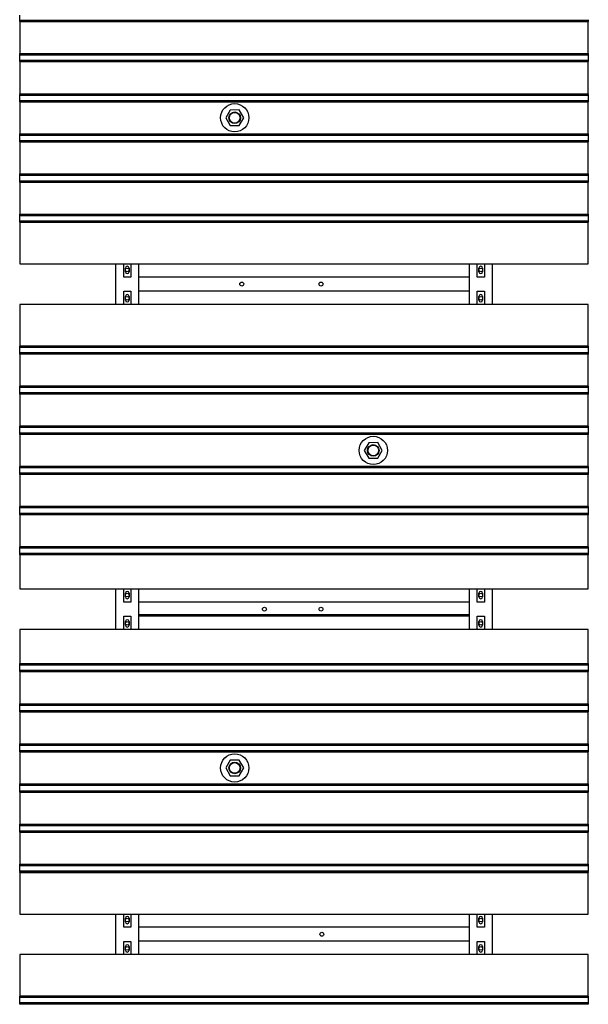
# Model space of a CAD drawing. Extents: x -89225 to 110569, y 13360 to 87647.
# Tile 360 of 478: x 44778 to 46788, y 78962 to 82445. Entities that reach past the tile are written whole.
import ezdxf

# ---------------------------------------------------------------- set-up
doc = ezdxf.new("R2010")
doc.units = 0
doc.layers.add('Iv-Lines 035', color=4, linetype='Continuous')

# ---------------------------------------------------------------- blocks, each defined once
blk = doc.blocks.new('Beluchtingselementen Bosman')
for p, q in [((1284289.4, -855617.5), (1284289.4, -855601.5)), ((1284289.4, -855619), (1284289.4, -855617.5)), ((1284289.4, -855619), (1284289.4, -855620.3)), ((1284289.4, -855619), (1286299.4, -855619)), ((1284289.4, -855623.1), (1284289.4, -855620.3)), ((1284289.4, -855623.8), (1284289.4, -855623.1)), ((1284289.4, -855623.1), (1286299.4, -855623.1)), ((1284289.4, -855623.8), (1284289.4, -855737.2)), ((1284289.4, -855623.8), (1286299.4, -855623.8)), ((1286299.4, -855617.5), (1286299.4, -855619)), ((1286299.4, -855620.3), (1286299.4, -855619)), ((1286299.4, -855620.3), (1286299.4, -855623.1)), ((1286299.4, -855623.1), (1286299.4, -855623.8)), ((1286299.4, -855737.2), (1286299.4, -855623.8)), ((1284289.4, -855737.9), (1284289.4, -855737.2)), ((1284289.4, -855737.2), (1286299.4, -855737.2)), ((1284289.4, -855740.7), (1284289.4, -855737.9)), ((1284289.4, -855737.9), (1286299.4, -855737.9)), ((1284289.4, -855740.7), (1284289.4, -855741.9)), ((1284289.4, -855743.5), (1284289.4, -855741.9)), ((1284289.4, -855741.9), (1286299.4, -855741.9)), ((1284289.4, -855759.5), (1284289.4, -855743.5)), ((1284289.4, -855761), (1284289.4, -855759.5)), ((1284289.4, -855761), (1284289.4, -855762.3)), ((1284289.4, -855761), (1286299.4, -855761)), ((1284289.4, -855765.1), (1284289.4, -855762.3)), ((1284289.4, -855765.8), (1284289.4, -855765.1)), ((1284289.4, -855765.1), (1286299.4, -855765.1)), ((1284289.4, -855765.8), (1284289.4, -855879.2)), ((1284289.4, -855765.8), (1286299.4, -855765.8)), ((1286299.4, -855737.2), (1286299.4, -855737.9)), ((1286299.4, -855737.9), (1286299.4, -855740.7)), ((1286299.4, -855741.9), (1286299.4, -855740.7)), ((1286299.4, -855741.9), (1286299.4, -855743.5)), ((1286299.4, -855743.5), (1286299.4, -855759.5)), ((1286299.4, -855759.5), (1286299.4, -855761)), ((1286299.4, -855762.3), (1286299.4, -855761)), ((1286299.4, -855762.3), (1286299.4, -855765.1)), ((1286299.4, -855765.1), (1286299.4, -855765.8)), ((1286299.4, -855879.2), (1286299.4, -855765.8)), ((1284289.4, -855879.9), (1284289.4, -855879.2)), ((1284289.4, -855879.2), (1286299.4, -855879.2)), ((1284289.4, -855882.7), (1284289.4, -855879.9)), ((1284289.4, -855879.9), (1286299.4, -855879.9)), ((1284289.4, -855882.7), (1284289.4, -855883.9)), ((1284289.4, -855885.5), (1284289.4, -855883.9)), ((1284289.4, -855883.9), (1286299.4, -855883.9)), ((1284289.4, -855901.5), (1284289.4, -855885.5)), ((1284289.4, -855903), (1284289.4, -855901.5)), ((1284289.4, -855903), (1284289.4, -855904.3)), ((1284289.4, -855903), (1286299.4, -855903)), ((1284289.4, -855907.1), (1284289.4, -855904.3)), ((1284289.4, -855907.8), (1284289.4, -855907.1)), ((1284289.4, -855907.1), (1286299.4, -855907.1)), ((1284289.4, -855907.8), (1284289.4, -856021.2)), ((1284289.4, -855907.8), (1286299.4, -855907.8)), ((1286299.4, -855879.2), (1286299.4, -855879.9)), ((1286299.4, -855879.9), (1286299.4, -855882.7)), ((1286299.4, -855883.9), (1286299.4, -855882.7)), ((1286299.4, -855883.9), (1286299.4, -855885.5)), ((1286299.4, -855885.5), (1286299.4, -855901.5)), ((1286299.4, -855901.5), (1286299.4, -855903)), ((1286299.4, -855904.3), (1286299.4, -855903)), ((1286299.4, -855904.3), (1286299.4, -855907.1)), ((1286299.4, -855907.1), (1286299.4, -855907.8)), ((1286299.4, -856021.2), (1286299.4, -855907.8)), ((1285033.4, -855937), (1285017.6, -855964.6)), ((1285065.2, -855936.9), (1285033.4, -855937)), ((1285081.2, -855964.4), (1285065.2, -855936.9)), ((1285017.6, -855964.6), (1285033.6, -855992.1)), ((1285065.4, -855992), (1285081.2, -855964.4)), ((1285033.6, -855992.1), (1285065.4, -855992)), ((1284289.4, -856021.9), (1284289.4, -856021.2)), ((1284289.4, -856021.2), (1286299.4, -856021.2)), ((1284289.4, -856024.7), (1284289.4, -856021.9)), ((1284289.4, -856021.9), (1286299.4, -856021.9)), ((1284289.4, -856024.7), (1284289.4, -856025.9)), ((1284289.4, -856027.5), (1284289.4, -856025.9)), ((1284289.4, -856025.9), (1286299.4, -856025.9)), ((1284289.4, -856043.5), (1284289.4, -856027.5)), ((1284289.4, -856045), (1284289.4, -856043.5)), ((1284289.4, -856045), (1284289.4, -856046.3)), ((1284289.4, -856045), (1286299.4, -856045)), ((1284289.4, -856049.1), (1284289.4, -856046.3)), ((1284289.4, -856049.8), (1284289.4, -856049.1)), ((1284289.4, -856049.1), (1286299.4, -856049.1)), ((1284289.4, -856049.8), (1284289.4, -856163.2)), ((1284289.4, -856049.8), (1286299.4, -856049.8)), ((1286299.4, -856021.2), (1286299.4, -856021.9)), ((1286299.4, -856021.9), (1286299.4, -856024.7)), ((1286299.4, -856025.9), (1286299.4, -856024.7)), ((1286299.4, -856025.9), (1286299.4, -856027.5)), ((1286299.4, -856027.5), (1286299.4, -856043.5)), ((1286299.4, -856043.5), (1286299.4, -856045)), ((1286299.4, -856046.3), (1286299.4, -856045)), ((1286299.4, -856046.3), (1286299.4, -856049.1)), ((1286299.4, -856049.1), (1286299.4, -856049.8)), ((1286299.4, -856163.2), (1286299.4, -856049.8)), ((1284289.4, -856163.9), (1284289.4, -856163.2)), ((1284289.4, -856163.2), (1286299.4, -856163.2)), ((1284289.4, -856166.7), (1284289.4, -856163.9)), ((1284289.4, -856163.9), (1286299.4, -856163.9)), ((1284289.4, -856166.7), (1284289.4, -856167.9)), ((1284289.4, -856169.5), (1284289.4, -856167.9)), ((1284289.4, -856167.9), (1286299.4, -856167.9)), ((1284289.4, -856185.5), (1284289.4, -856169.5)), ((1284289.4, -856187), (1284289.4, -856185.5)), ((1284289.4, -856187), (1284289.4, -856188.3)), ((1284289.4, -856187), (1286299.4, -856187)), ((1284289.4, -856191.1), (1284289.4, -856188.3)), ((1286299.4, -856163.2), (1286299.4, -856163.9)), ((1286299.4, -856163.9), (1286299.4, -856166.7)), ((1286299.4, -856167.9), (1286299.4, -856166.7)), ((1286299.4, -856167.9), (1286299.4, -856169.5)), ((1286299.4, -856169.5), (1286299.4, -856185.5)), ((1286299.4, -856185.5), (1286299.4, -856187)), ((1286299.4, -856188.3), (1286299.4, -856187)), ((1286299.4, -856188.3), (1286299.4, -856191.1)), ((1284289.4, -856191.8), (1284289.4, -856191.1)), ((1284289.4, -856191.1), (1286299.4, -856191.1)), ((1284289.4, -856191.8), (1284289.4, -856305.2)), ((1284289.4, -856191.8), (1286299.4, -856191.8)), ((1286299.4, -856191.1), (1286299.4, -856191.8)), ((1286299.4, -856305.2), (1286299.4, -856191.8)), ((1284289.4, -856305.9), (1284289.4, -856305.2)), ((1284289.4, -856305.2), (1286299.4, -856305.2)), ((1284289.4, -856308.7), (1284289.4, -856305.9)), ((1284289.4, -856305.9), (1286299.4, -856305.9)), ((1284289.4, -856308.7), (1284289.4, -856309.9)), ((1284289.4, -856311.5), (1284289.4, -856309.9)), ((1284289.4, -856309.9), (1286299.4, -856309.9)), ((1284289.4, -856327.5), (1284289.4, -856311.5)), ((1284289.4, -856329), (1284289.4, -856327.5)), ((1286299.4, -856305.2), (1286299.4, -856305.9)), ((1286299.4, -856305.9), (1286299.4, -856308.7)), ((1286299.4, -856309.9), (1286299.4, -856308.7)), ((1286299.4, -856309.9), (1286299.4, -856311.5)), ((1286299.4, -856311.5), (1286299.4, -856327.5)), ((1286299.4, -856327.5), (1286299.4, -856329)), ((1284289.4, -856329), (1284289.4, -856330.3)), ((1284289.4, -856329), (1286299.4, -856329)), ((1284289.4, -856333.1), (1284289.4, -856330.3)), ((1284289.4, -856333.8), (1284289.4, -856333.1)), ((1284289.4, -856333.1), (1286299.4, -856333.1)), ((1284289.4, -856333.8), (1284289.4, -856481.3)), ((1284289.4, -856333.8), (1286299.4, -856333.8)), ((1286299.4, -856330.3), (1286299.4, -856329)), ((1286299.4, -856330.3), (1286299.4, -856333.1)), ((1286299.4, -856333.1), (1286299.4, -856333.8)), ((1286299.4, -856481.3), (1286299.4, -856333.8)), ((1284289.4, -856481.3), (1286299.4, -856481.3)), ((1284629.4, -856624.5), (1284629.4, -856481.3)), ((1284656.9, -856527.9), (1284656.9, -856481.3)), ((1284662.9, -856509.3), (1284662.9, -856496.3)), ((1284675.9, -856496.3), (1284675.9, -856509.3)), ((1284681.9, -856481.3), (1284681.9, -856527.9)), ((1284709.4, -856481.3), (1284709.4, -856624.5)), ((1285879.4, -856624.5), (1285879.4, -856481.3)), ((1285906.9, -856527.9), (1285906.9, -856481.3)), ((1285912.9, -856509.3), (1285912.9, -856496.3)), ((1285925.9, -856496.3), (1285925.9, -856509.3)), ((1285931.9, -856481.3), (1285931.9, -856527.9)), ((1285959.4, -856481.3), (1285959.4, -856624.5)), ((1284681.9, -856527.9), (1284656.9, -856527.9)), ((1285879.4, -856527.8), (1284709.4, -856527.8)), ((1284709.4, -856527.8), (1284709.4, -856571.8)), ((1285879.4, -856571.8), (1285879.4, -856527.8)), ((1285931.9, -856527.9), (1285906.9, -856527.9)), ((1284656.9, -856624.5), (1284656.9, -856577.9)), ((1284656.9, -856577.9), (1284681.9, -856577.9)), ((1284662.9, -856609.5), (1284662.9, -856596.5)), ((1284675.9, -856596.5), (1284675.9, -856609.5)), ((1284681.9, -856577.9), (1284681.9, -856624.5)), ((1285879.4, -856577.8), (1284709.4, -856577.8)), ((1285906.9, -856624.5), (1285906.9, -856577.9)), ((1285906.9, -856577.9), (1285931.9, -856577.9)), ((1285912.9, -856609.5), (1285912.9, -856596.5)), ((1285925.9, -856596.5), (1285925.9, -856609.5)), ((1285931.9, -856577.9), (1285931.9, -856624.5)), ((1286299.4, -856624.5), (1284289.4, -856624.5)), ((1284289.4, -856624.5), (1284289.4, -856772)), ((1286299.4, -856772), (1286299.4, -856624.5)), ((1284289.4, -856772.7), (1284289.4, -856772)), ((1286299.4, -856772), (1284289.4, -856772)), ((1284289.4, -856775.5), (1284289.4, -856772.7)), ((1286299.4, -856772.7), (1284289.4, -856772.7)), ((1284289.4, -856775.5), (1284289.4, -856776.7)), ((1284289.4, -856778.3), (1284289.4, -856776.7)), ((1286299.4, -856776.7), (1284289.4, -856776.7)), ((1284289.4, -856794.3), (1284289.4, -856778.3)), ((1286299.4, -856772), (1286299.4, -856772.7)), ((1286299.4, -856772.7), (1286299.4, -856775.5)), ((1286299.4, -856776.7), (1286299.4, -856775.5)), ((1286299.4, -856776.7), (1286299.4, -856778.3)), ((1286299.4, -856778.3), (1286299.4, -856794.3)), ((1284289.4, -856795.8), (1284289.4, -856794.3)), ((1284289.4, -856795.8), (1284289.4, -856797.1)), ((1286299.4, -856795.8), (1284289.4, -856795.8)), ((1284289.4, -856799.9), (1284289.4, -856797.1)), ((1284289.4, -856800.6), (1284289.4, -856799.9)), ((1286299.4, -856799.9), (1284289.4, -856799.9)), ((1284289.4, -856800.6), (1284289.4, -856914)), ((1286299.4, -856800.6), (1284289.4, -856800.6)), ((1286299.4, -856794.3), (1286299.4, -856795.8)), ((1286299.4, -856797.1), (1286299.4, -856795.8)), ((1286299.4, -856797.1), (1286299.4, -856799.9)), ((1286299.4, -856799.9), (1286299.4, -856800.6)), ((1286299.4, -856914), (1286299.4, -856800.6)), ((1284289.4, -856914.7), (1284289.4, -856914)), ((1286299.4, -856914), (1284289.4, -856914)), ((1284289.4, -856917.5), (1284289.4, -856914.7)), ((1286299.4, -856914.7), (1284289.4, -856914.7)), ((1284289.4, -856917.5), (1284289.4, -856918.7)), ((1284289.4, -856920.3), (1284289.4, -856918.7)), ((1286299.4, -856918.7), (1284289.4, -856918.7)), ((1284289.4, -856936.3), (1284289.4, -856920.3)), ((1286299.4, -856914), (1286299.4, -856914.7)), ((1286299.4, -856914.7), (1286299.4, -856917.5)), ((1286299.4, -856918.7), (1286299.4, -856917.5)), ((1286299.4, -856918.7), (1286299.4, -856920.3)), ((1286299.4, -856920.3), (1286299.4, -856936.3)), ((1284289.4, -856937.8), (1284289.4, -856936.3)), ((1284289.4, -856937.8), (1284289.4, -856939.1)), ((1286299.4, -856937.8), (1284289.4, -856937.8)), ((1284289.4, -856941.9), (1284289.4, -856939.1)), ((1284289.4, -856942.6), (1284289.4, -856941.9)), ((1286299.4, -856941.9), (1284289.4, -856941.9)), ((1284289.4, -856942.6), (1284289.4, -857056)), ((1286299.4, -856942.6), (1284289.4, -856942.6)), ((1286299.4, -856936.3), (1286299.4, -856937.8)), ((1286299.4, -856939.1), (1286299.4, -856937.8)), ((1286299.4, -856939.1), (1286299.4, -856941.9)), ((1286299.4, -856941.9), (1286299.4, -856942.6)), ((1286299.4, -857056), (1286299.4, -856942.6)), ((1284289.4, -857056.7), (1284289.4, -857056)), ((1286299.4, -857056), (1284289.4, -857056)), ((1284289.4, -857059.5), (1284289.4, -857056.7)), ((1286299.4, -857056.7), (1284289.4, -857056.7)), ((1284289.4, -857059.5), (1284289.4, -857060.7)), ((1286299.4, -857056), (1286299.4, -857056.7)), ((1286299.4, -857056.7), (1286299.4, -857059.5)), ((1286299.4, -857060.7), (1286299.4, -857059.5)), ((1284289.4, -857062.3), (1284289.4, -857060.7)), ((1286299.4, -857060.7), (1284289.4, -857060.7)), ((1284289.4, -857078.3), (1284289.4, -857062.3)), ((1284289.4, -857079.8), (1284289.4, -857078.3)), ((1284289.4, -857079.8), (1284289.4, -857081.1)), ((1286299.4, -857079.8), (1284289.4, -857079.8)), ((1284289.4, -857083.9), (1284289.4, -857081.1)), ((1284289.4, -857084.6), (1284289.4, -857083.9)), ((1286299.4, -857083.9), (1284289.4, -857083.9)), ((1284289.4, -857084.6), (1284289.4, -857198)), ((1286299.4, -857084.6), (1284289.4, -857084.6)), ((1286299.4, -857060.7), (1286299.4, -857062.3)), ((1286299.4, -857062.3), (1286299.4, -857078.3)), ((1286299.4, -857078.3), (1286299.4, -857079.8)), ((1286299.4, -857081.1), (1286299.4, -857079.8)), ((1286299.4, -857081.1), (1286299.4, -857083.9)), ((1286299.4, -857083.9), (1286299.4, -857084.6)), ((1286299.4, -857198), (1286299.4, -857084.6)), ((1285523.4, -857113.8), (1285507.6, -857141.4)), ((1285555.2, -857113.7), (1285523.4, -857113.8)), ((1285571.2, -857141.2), (1285555.2, -857113.7)), ((1285507.6, -857141.4), (1285523.6, -857168.9)), ((1285555.4, -857168.8), (1285571.2, -857141.2)), ((1284289.4, -857198.7), (1284289.4, -857198)), ((1286299.4, -857198), (1284289.4, -857198)), ((1284289.4, -857201.5), (1284289.4, -857198.7)), ((1286299.4, -857198.7), (1284289.4, -857198.7)), ((1285523.6, -857168.9), (1285555.4, -857168.8)), ((1286299.4, -857198), (1286299.4, -857198.7)), ((1286299.4, -857198.7), (1286299.4, -857201.5)), ((1284289.4, -857201.5), (1284289.4, -857202.7)), ((1284289.4, -857204.3), (1284289.4, -857202.7)), ((1286299.4, -857202.7), (1284289.4, -857202.7)), ((1284289.4, -857220.3), (1284289.4, -857204.3)), ((1284289.4, -857221.8), (1284289.4, -857220.3)), ((1284289.4, -857221.8), (1284289.4, -857223.1)), ((1286299.4, -857221.8), (1284289.4, -857221.8)), ((1284289.4, -857225.9), (1284289.4, -857223.1)), ((1284289.4, -857226.6), (1284289.4, -857225.9)), ((1286299.4, -857225.9), (1284289.4, -857225.9)), ((1284289.4, -857226.6), (1284289.4, -857340)), ((1286299.4, -857226.6), (1284289.4, -857226.6)), ((1286299.4, -857202.7), (1286299.4, -857201.5)), ((1286299.4, -857202.7), (1286299.4, -857204.3)), ((1286299.4, -857204.3), (1286299.4, -857220.3)), ((1286299.4, -857220.3), (1286299.4, -857221.8)), ((1286299.4, -857223.1), (1286299.4, -857221.8)), ((1286299.4, -857223.1), (1286299.4, -857225.9)), ((1286299.4, -857225.9), (1286299.4, -857226.6)), ((1286299.4, -857340), (1286299.4, -857226.6)), ((1284289.4, -857340.7), (1284289.4, -857340)), ((1286299.4, -857340), (1284289.4, -857340)), ((1284289.4, -857343.5), (1284289.4, -857340.7)), ((1286299.4, -857340.7), (1284289.4, -857340.7)), ((1284289.4, -857343.5), (1284289.4, -857344.7)), ((1284289.4, -857346.3), (1284289.4, -857344.7)), ((1286299.4, -857344.7), (1284289.4, -857344.7)), ((1284289.4, -857362.3), (1284289.4, -857346.3)), ((1284289.4, -857363.8), (1284289.4, -857362.3)), ((1284289.4, -857363.8), (1284289.4, -857365.1)), ((1286299.4, -857363.8), (1284289.4, -857363.8)), ((1284289.4, -857367.9), (1284289.4, -857365.1)), ((1284289.4, -857368.6), (1284289.4, -857367.9)), ((1286299.4, -857367.9), (1284289.4, -857367.9)), ((1284289.4, -857368.6), (1284289.4, -857482)), ((1286299.4, -857368.6), (1284289.4, -857368.6)), ((1286299.4, -857340), (1286299.4, -857340.7)), ((1286299.4, -857340.7), (1286299.4, -857343.5)), ((1286299.4, -857344.7), (1286299.4, -857343.5)), ((1286299.4, -857344.7), (1286299.4, -857346.3)), ((1286299.4, -857346.3), (1286299.4, -857362.3)), ((1286299.4, -857362.3), (1286299.4, -857363.8)), ((1286299.4, -857365.1), (1286299.4, -857363.8)), ((1286299.4, -857365.1), (1286299.4, -857367.9)), ((1286299.4, -857367.9), (1286299.4, -857368.6)), ((1286299.4, -857482), (1286299.4, -857368.6)), ((1284289.4, -857482.7), (1284289.4, -857482)), ((1286299.4, -857482), (1284289.4, -857482)), ((1284289.4, -857485.5), (1284289.4, -857482.7)), ((1286299.4, -857482.7), (1284289.4, -857482.7)), ((1284289.4, -857485.5), (1284289.4, -857486.7)), ((1284289.4, -857488.3), (1284289.4, -857486.7)), ((1286299.4, -857486.7), (1284289.4, -857486.7)), ((1284289.4, -857504.3), (1284289.4, -857488.3)), ((1284289.4, -857505.8), (1284289.4, -857504.3)), ((1284289.4, -857505.8), (1284289.4, -857507.1)), ((1286299.4, -857505.8), (1284289.4, -857505.8)), ((1284289.4, -857509.9), (1284289.4, -857507.1)), ((1284289.4, -857510.6), (1284289.4, -857509.9)), ((1286299.4, -857509.9), (1284289.4, -857509.9)), ((1284289.4, -857510.6), (1284289.4, -857631.3)), ((1286299.4, -857510.6), (1284289.4, -857510.6)), ((1286299.4, -857482), (1286299.4, -857482.7)), ((1286299.4, -857482.7), (1286299.4, -857485.5)), ((1286299.4, -857486.7), (1286299.4, -857485.5)), ((1286299.4, -857486.7), (1286299.4, -857488.3)), ((1286299.4, -857488.3), (1286299.4, -857504.3)), ((1286299.4, -857504.3), (1286299.4, -857505.8)), ((1286299.4, -857507.1), (1286299.4, -857505.8)), ((1286299.4, -857507.1), (1286299.4, -857509.9)), ((1286299.4, -857509.9), (1286299.4, -857510.6)), ((1286299.4, -857631.3), (1286299.4, -857510.6)), ((1284289.4, -857631.3), (1286299.4, -857631.3)), ((1284629.4, -857774.5), (1284629.4, -857631.3)), ((1284656.9, -857677.9), (1284656.9, -857631.3)), ((1284662.9, -857659.3), (1284662.9, -857646.3)), ((1284675.9, -857646.3), (1284675.9, -857659.3)), ((1284681.9, -857631.3), (1284681.9, -857677.9)), ((1284709.4, -857631.3), (1284709.4, -857774.5)), ((1285879.4, -857774.5), (1285879.4, -857631.3)), ((1285906.9, -857677.9), (1285906.9, -857631.3)), ((1285912.9, -857659.3), (1285912.9, -857646.3)), ((1285925.9, -857646.3), (1285925.9, -857659.3)), ((1285931.9, -857631.3), (1285931.9, -857677.9)), ((1285959.4, -857631.3), (1285959.4, -857774.5)), ((1284681.9, -857677.9), (1284656.9, -857677.9)), ((1285879.4, -857677.8), (1284709.4, -857677.8)), ((1284709.4, -857677.8), (1284709.4, -857721.8)), ((1285879.4, -857721.8), (1285879.4, -857677.8)), ((1285931.9, -857677.9), (1285906.9, -857677.9)), ((1284709.4, -857721.8), (1285879.4, -857721.8)), ((1284656.9, -857774.5), (1284656.9, -857727.9)), ((1284656.9, -857727.9), (1284681.9, -857727.9)), ((1284662.9, -857759.5), (1284662.9, -857746.5)), ((1284675.9, -857746.5), (1284675.9, -857759.5)), ((1284681.9, -857727.9), (1284681.9, -857774.5)), ((1284709.4, -857724.8), (1285879.4, -857724.8)), ((1285879.4, -857727.8), (1284709.4, -857727.8)), ((1285906.9, -857774.5), (1285906.9, -857727.9)), ((1285906.9, -857727.9), (1285931.9, -857727.9)), ((1285912.9, -857759.5), (1285912.9, -857746.5)), ((1285925.9, -857746.5), (1285925.9, -857759.5)), ((1285931.9, -857727.9), (1285931.9, -857774.5)), ((1286299.4, -857774.5), (1284289.4, -857774.5)), ((1284289.4, -857774.5), (1284289.4, -857895.2)), ((1286299.4, -857895.2), (1286299.4, -857774.5)), ((1284289.4, -857895.9), (1284289.4, -857895.2)), ((1284289.4, -857895.2), (1286299.4, -857895.2)), ((1284289.4, -857898.7), (1284289.4, -857895.9)), ((1284289.4, -857895.9), (1286299.4, -857895.9)), ((1286299.4, -857895.2), (1286299.4, -857895.9)), ((1286299.4, -857895.9), (1286299.4, -857898.7)), ((1284289.4, -857898.7), (1284289.4, -857899.9)), ((1284289.4, -857901.5), (1284289.4, -857899.9)), ((1284289.4, -857899.9), (1286299.4, -857899.9)), ((1284289.4, -857917.5), (1284289.4, -857901.5)), ((1284289.4, -857919), (1284289.4, -857917.5)), ((1284289.4, -857919), (1284289.4, -857920.3)), ((1284289.4, -857919), (1286299.4, -857919)), ((1284289.4, -857923.1), (1284289.4, -857920.3)), ((1284289.4, -857923.8), (1284289.4, -857923.1)), ((1284289.4, -857923.1), (1286299.4, -857923.1)), ((1284289.4, -857923.8), (1284289.4, -858037.2)), ((1284289.4, -857923.8), (1286299.4, -857923.8)), ((1286299.4, -857899.9), (1286299.4, -857898.7)), ((1286299.4, -857899.9), (1286299.4, -857901.5)), ((1286299.4, -857901.5), (1286299.4, -857917.5)), ((1286299.4, -857917.5), (1286299.4, -857919)), ((1286299.4, -857920.3), (1286299.4, -857919)), ((1286299.4, -857920.3), (1286299.4, -857923.1)), ((1286299.4, -857923.1), (1286299.4, -857923.8)), ((1286299.4, -858037.2), (1286299.4, -857923.8)), ((1284289.4, -858037.9), (1284289.4, -858037.2)), ((1284289.4, -858037.2), (1286299.4, -858037.2)), ((1284289.4, -858040.7), (1284289.4, -858037.9)), ((1284289.4, -858037.9), (1286299.4, -858037.9)), ((1284289.4, -858040.7), (1284289.4, -858041.9)), ((1284289.4, -858043.5), (1284289.4, -858041.9)), ((1284289.4, -858041.9), (1286299.4, -858041.9)), ((1284289.4, -858059.5), (1284289.4, -858043.5)), ((1284289.4, -858061), (1284289.4, -858059.5)), ((1284289.4, -858061), (1284289.4, -858062.3)), ((1284289.4, -858061), (1286299.4, -858061)), ((1284289.4, -858065.1), (1284289.4, -858062.3)), ((1284289.4, -858065.8), (1284289.4, -858065.1)), ((1284289.4, -858065.1), (1286299.4, -858065.1)), ((1284289.4, -858065.8), (1284289.4, -858179.2)), ((1284289.4, -858065.8), (1286299.4, -858065.8)), ((1286299.4, -858037.2), (1286299.4, -858037.9)), ((1286299.4, -858037.9), (1286299.4, -858040.7)), ((1286299.4, -858041.9), (1286299.4, -858040.7)), ((1286299.4, -858041.9), (1286299.4, -858043.5)), ((1286299.4, -858043.5), (1286299.4, -858059.5)), ((1286299.4, -858059.5), (1286299.4, -858061)), ((1286299.4, -858062.3), (1286299.4, -858061)), ((1286299.4, -858062.3), (1286299.4, -858065.1)), ((1286299.4, -858065.1), (1286299.4, -858065.8)), ((1286299.4, -858179.2), (1286299.4, -858065.8)), ((1284289.4, -858179.9), (1284289.4, -858179.2)), ((1284289.4, -858179.2), (1286299.4, -858179.2)), ((1284289.4, -858182.7), (1284289.4, -858179.9)), ((1284289.4, -858179.9), (1286299.4, -858179.9)), ((1284289.4, -858182.7), (1284289.4, -858183.9)), ((1284289.4, -858185.5), (1284289.4, -858183.9)), ((1284289.4, -858183.9), (1286299.4, -858183.9)), ((1284289.4, -858201.5), (1284289.4, -858185.5)), ((1284289.4, -858203), (1284289.4, -858201.5)), ((1284289.4, -858203), (1284289.4, -858204.3)), ((1284289.4, -858203), (1286299.4, -858203)), ((1284289.4, -858207.1), (1284289.4, -858204.3)), ((1284289.4, -858207.8), (1284289.4, -858207.1)), ((1284289.4, -858207.1), (1286299.4, -858207.1)), ((1284289.4, -858207.8), (1284289.4, -858321.2)), ((1284289.4, -858207.8), (1286299.4, -858207.8)), ((1286299.4, -858179.2), (1286299.4, -858179.9)), ((1286299.4, -858179.9), (1286299.4, -858182.7)), ((1286299.4, -858183.9), (1286299.4, -858182.7)), ((1286299.4, -858183.9), (1286299.4, -858185.5)), ((1286299.4, -858185.5), (1286299.4, -858201.5)), ((1286299.4, -858201.5), (1286299.4, -858203)), ((1286299.4, -858204.3), (1286299.4, -858203)), ((1286299.4, -858204.3), (1286299.4, -858207.1)), ((1286299.4, -858207.1), (1286299.4, -858207.8)), ((1286299.4, -858321.2), (1286299.4, -858207.8)), ((1285033.4, -858237), (1285017.6, -858264.6)), ((1285065.2, -858236.9), (1285033.4, -858237)), ((1285081.2, -858264.4), (1285065.2, -858236.9)), ((1285017.6, -858264.6), (1285033.6, -858292.1)), ((1285065.4, -858292), (1285081.2, -858264.4)), ((1285033.6, -858292.1), (1285065.4, -858292)), ((1284289.4, -858321.9), (1284289.4, -858321.2)), ((1284289.4, -858321.2), (1286299.4, -858321.2)), ((1284289.4, -858324.7), (1284289.4, -858321.9)), ((1284289.4, -858321.9), (1286299.4, -858321.9)), ((1284289.4, -858324.7), (1284289.4, -858325.9)), ((1284289.4, -858327.5), (1284289.4, -858325.9)), ((1284289.4, -858325.9), (1286299.4, -858325.9)), ((1284289.4, -858343.5), (1284289.4, -858327.5)), ((1284289.4, -858345), (1284289.4, -858343.5)), ((1284289.4, -858345), (1284289.4, -858346.3)), ((1284289.4, -858345), (1286299.4, -858345)), ((1284289.4, -858349.1), (1284289.4, -858346.3)), ((1286299.4, -858321.2), (1286299.4, -858321.9)), ((1286299.4, -858321.9), (1286299.4, -858324.7)), ((1286299.4, -858325.9), (1286299.4, -858324.7)), ((1286299.4, -858325.9), (1286299.4, -858327.5)), ((1286299.4, -858327.5), (1286299.4, -858343.5)), ((1286299.4, -858343.5), (1286299.4, -858345)), ((1286299.4, -858346.3), (1286299.4, -858345)), ((1286299.4, -858346.3), (1286299.4, -858349.1)), ((1284289.4, -858349.8), (1284289.4, -858349.1)), ((1284289.4, -858349.1), (1286299.4, -858349.1)), ((1284289.4, -858349.8), (1284289.4, -858463.2)), ((1284289.4, -858349.8), (1286299.4, -858349.8)), ((1286299.4, -858349.1), (1286299.4, -858349.8)), ((1286299.4, -858463.2), (1286299.4, -858349.8)), ((1284289.4, -858463.9), (1284289.4, -858463.2)), ((1284289.4, -858463.2), (1286299.4, -858463.2)), ((1284289.4, -858466.7), (1284289.4, -858463.9)), ((1284289.4, -858463.9), (1286299.4, -858463.9)), ((1284289.4, -858466.7), (1284289.4, -858467.9)), ((1284289.4, -858469.5), (1284289.4, -858467.9)), ((1284289.4, -858467.9), (1286299.4, -858467.9)), ((1284289.4, -858485.5), (1284289.4, -858469.5)), ((1284289.4, -858487), (1284289.4, -858485.5)), ((1284289.4, -858487), (1284289.4, -858488.3)), ((1284289.4, -858487), (1286299.4, -858487)), ((1286299.4, -858463.2), (1286299.4, -858463.9)), ((1286299.4, -858463.9), (1286299.4, -858466.7)), ((1286299.4, -858467.9), (1286299.4, -858466.7)), ((1286299.4, -858467.9), (1286299.4, -858469.5)), ((1286299.4, -858469.5), (1286299.4, -858485.5)), ((1286299.4, -858485.5), (1286299.4, -858487)), ((1286299.4, -858488.3), (1286299.4, -858487)), ((1284289.4, -858491.1), (1284289.4, -858488.3)), ((1284289.4, -858491.8), (1284289.4, -858491.1)), ((1284289.4, -858491.1), (1286299.4, -858491.1)), ((1284289.4, -858491.8), (1284289.4, -858605.2)), ((1284289.4, -858491.8), (1286299.4, -858491.8)), ((1286299.4, -858488.3), (1286299.4, -858491.1)), ((1286299.4, -858491.1), (1286299.4, -858491.8)), ((1286299.4, -858605.2), (1286299.4, -858491.8)), ((1284289.4, -858605.9), (1284289.4, -858605.2)), ((1284289.4, -858605.2), (1286299.4, -858605.2)), ((1284289.4, -858608.7), (1284289.4, -858605.9)), ((1284289.4, -858605.9), (1286299.4, -858605.9)), ((1284289.4, -858608.7), (1284289.4, -858609.9)), ((1284289.4, -858611.5), (1284289.4, -858609.9)), ((1284289.4, -858609.9), (1286299.4, -858609.9)), ((1284289.4, -858627.5), (1284289.4, -858611.5)), ((1284289.4, -858629), (1284289.4, -858627.5)), ((1286299.4, -858605.2), (1286299.4, -858605.9)), ((1286299.4, -858605.9), (1286299.4, -858608.7)), ((1286299.4, -858609.9), (1286299.4, -858608.7)), ((1286299.4, -858609.9), (1286299.4, -858611.5)), ((1286299.4, -858611.5), (1286299.4, -858627.5)), ((1286299.4, -858627.5), (1286299.4, -858629)), ((1284289.4, -858629), (1284289.4, -858630.3)), ((1284289.4, -858629), (1286299.4, -858629)), ((1284289.4, -858633.1), (1284289.4, -858630.3)), ((1284289.4, -858633.8), (1284289.4, -858633.1)), ((1284289.4, -858633.1), (1286299.4, -858633.1)), ((1284289.4, -858633.8), (1284289.4, -858781.3)), ((1284289.4, -858633.8), (1286299.4, -858633.8)), ((1286299.4, -858630.3), (1286299.4, -858629)), ((1286299.4, -858630.3), (1286299.4, -858633.1)), ((1286299.4, -858633.1), (1286299.4, -858633.8)), ((1286299.4, -858781.3), (1286299.4, -858633.8)), ((1284289.4, -858781.3), (1286299.4, -858781.3)), ((1284629.4, -858924.5), (1284629.4, -858781.3)), ((1284656.9, -858827.9), (1284656.9, -858781.3)), ((1284662.9, -858809.3), (1284662.9, -858796.3)), ((1284675.9, -858796.3), (1284675.9, -858809.3)), ((1284681.9, -858781.3), (1284681.9, -858827.9)), ((1284709.4, -858781.3), (1284709.4, -858924.5)), ((1285879.4, -858924.5), (1285879.4, -858781.3)), ((1285906.9, -858827.9), (1285906.9, -858781.3)), ((1285912.9, -858809.3), (1285912.9, -858796.3)), ((1285925.9, -858796.3), (1285925.9, -858809.3)), ((1285931.9, -858781.3), (1285931.9, -858827.9)), ((1285959.4, -858781.3), (1285959.4, -858924.5)), ((1284681.9, -858827.9), (1284656.9, -858827.9)), ((1285879.4, -858827.8), (1284709.4, -858827.8)), ((1284709.4, -858827.8), (1284709.4, -858871.8)), ((1285879.4, -858871.8), (1285879.4, -858827.8)), ((1285931.9, -858827.9), (1285906.9, -858827.9)), ((1284656.9, -858924.5), (1284656.9, -858877.9)), ((1284656.9, -858877.9), (1284681.9, -858877.9)), ((1284662.9, -858909.5), (1284662.9, -858896.5)), ((1284675.9, -858896.5), (1284675.9, -858909.5)), ((1284681.9, -858877.9), (1284681.9, -858924.5)), ((1285879.4, -858877.8), (1284709.4, -858877.8)), ((1285906.9, -858924.5), (1285906.9, -858877.9)), ((1285906.9, -858877.9), (1285931.9, -858877.9)), ((1285912.9, -858909.5), (1285912.9, -858896.5)), ((1285925.9, -858896.5), (1285925.9, -858909.5)), ((1285931.9, -858877.9), (1285931.9, -858924.5)), ((1286299.4, -858924.5), (1284289.4, -858924.5)), ((1284289.4, -858924.5), (1284289.4, -859072)), ((1286299.4, -859072), (1286299.4, -858924.5)), ((1284289.4, -859072.7), (1284289.4, -859072)), ((1286299.4, -859072), (1284289.4, -859072)), ((1284289.4, -859075.5), (1284289.4, -859072.7)), ((1286299.4, -859072.7), (1284289.4, -859072.7)), ((1284289.4, -859075.5), (1284289.4, -859076.7)), ((1284289.4, -859078.3), (1284289.4, -859076.7)), ((1286299.4, -859076.7), (1284289.4, -859076.7)), ((1284289.4, -859094.3), (1284289.4, -859078.3)), ((1286299.4, -859072), (1286299.4, -859072.7)), ((1286299.4, -859072.7), (1286299.4, -859075.5)), ((1286299.4, -859076.7), (1286299.4, -859075.5)), ((1286299.4, -859076.7), (1286299.4, -859078.3)), ((1286299.4, -859078.3), (1286299.4, -859094.3)), ((1284289.4, -859095.8), (1284289.4, -859094.3)), ((1284289.4, -859095.8), (1284289.4, -859097.1)), ((1286299.4, -859095.8), (1284289.4, -859095.8)), ((1284289.4, -859099.9), (1284289.4, -859097.1)), ((1284289.4, -859100.6), (1284289.4, -859099.9)), ((1286299.4, -859099.9), (1284289.4, -859099.9)), ((1286299.4, -859100.6), (1284289.4, -859100.6)), ((1286299.4, -859094.3), (1286299.4, -859095.8)), ((1286299.4, -859097.1), (1286299.4, -859095.8)), ((1286299.4, -859097.1), (1286299.4, -859099.9)), ((1286299.4, -859099.9), (1286299.4, -859100.6))]:
    blk.add_line(p, q)
for centre, radius in [((1285049.4, -855964.5), 50), ((1285049.4, -855964.5), 20.5), ((1285049.4, -855964.5), 19), ((1284669.4, -856502.8), 6.5), ((1285919.4, -856502.8), 6.5), ((1285074.4, -856552.8), 7), ((1285354.4, -856552.8), 7), ((1284669.4, -856602.8), 6.5), ((1285919.4, -856602.8), 6.5), ((1285539.4, -857141.3), 50), ((1285539.4, -857141.3), 20.5), ((1285539.4, -857141.3), 19), ((1284669.4, -857652.8), 6.5), ((1285919.4, -857652.8), 6.5), ((1285154.4, -857702.8), 7), ((1285354.4, -857702.8), 7), ((1284669.4, -857752.8), 6.5), ((1285919.4, -857752.8), 6.5), ((1285049.4, -858264.5), 50), ((1285049.4, -858264.5), 20.5), ((1285049.4, -858264.5), 19), ((1284669.4, -858802.8), 6.5), ((1285919.4, -858802.8), 6.5), ((1285357.4, -858852.8), 7), ((1284669.4, -858902.8), 6.5), ((1285919.4, -858902.8), 6.5)]:
    blk.add_circle(centre, radius)
for centre, start, end in [((1284669.4, -856496.3), 360, 180), ((1285919.4, -856496.3), 0, 180), ((1284669.4, -856509.3), 180, 360), ((1285919.4, -856509.3), 180, 0), ((1284669.4, -856596.5), 0, 180), ((1285919.4, -856596.5), 360, 180), ((1284669.4, -856609.5), 180, 0), ((1285919.4, -856609.5), 180, 360), ((1284669.4, -857646.3), 360, 180), ((1285919.4, -857646.3), 0, 180), ((1284669.4, -857659.3), 180, 360), ((1285919.4, -857659.3), 180, 0), ((1284669.4, -857746.5), 0, 180), ((1285919.4, -857746.5), 360, 180), ((1284669.4, -857759.5), 180, 0), ((1285919.4, -857759.5), 180, 360), ((1284669.4, -858796.3), 360, 180), ((1285919.4, -858796.3), 0, 180), ((1284669.4, -858809.3), 180, 360), ((1285919.4, -858809.3), 180, 0), ((1284669.4, -858896.5), 0, 180), ((1285919.4, -858896.5), 360, 180), ((1284669.4, -858909.5), 180, 0), ((1285919.4, -858909.5), 180, 360)]:
    blk.add_arc(centre, 6.5, start, end)

msp = doc.modelspace()

# ---------------------------------------------------------------- block references
at = {"layer": 'Iv-Lines 035'}
msp.add_blockref('Beluchtingselementen Bosman', (-1239510.9, 938062.2), dxfattribs=at)

doc.saveas('drawing.dxf')
